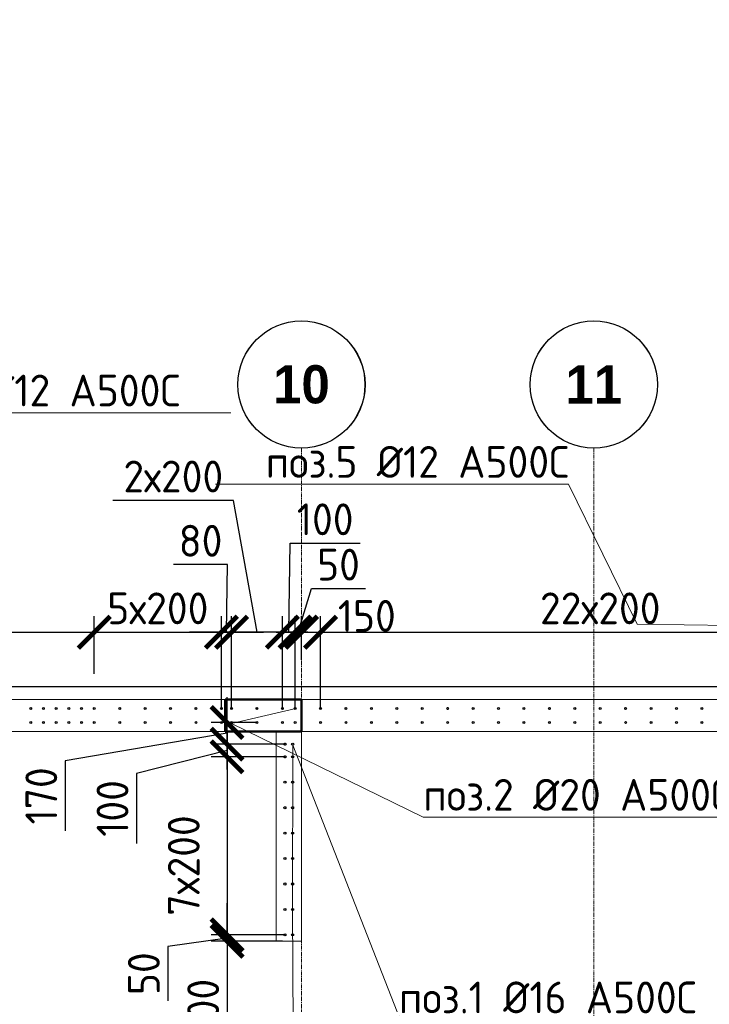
# Model space of a CAD drawing. Header units: millimetres. Extents: x 376598 to 1249954, y -318491 to -22134.
# Tile 423 of 444: x 1225278 to 1230703, y -215233 to -207491. Entities that reach past the tile are written whole.
import ezdxf
from ezdxf import colors
from ezdxf.entities.mleader import LeaderData, LeaderLine
from ezdxf.math import Vec2, Vec3

# ---------------------------------------------------------------- set-up
doc = ezdxf.new("R2010")
doc.units = ezdxf.units.MM
for name, pattern in [('01 Штриховая _4 мм_', [6, 3.5, -2.5]), ('______5', [1100, 800, -100, 100, -100]), ('HIDDEN2', [4.7625, 3.175, -1.5875]), ('осевая', [50.8, 31.75, -6.35, 6.35, -6.35])]:
    doc.linetypes.add(name, pattern=pattern)
for name, color, linetype, lineweight in [('0 Фундамент', 5, 'Continuous', 30), ('1 Стены', 3, 'Continuous', 30), ('Оси', 40, '______5', 18), ('подоснова', 151, 'Continuous', 5), ('РАЗМЕРЫ', 1, 'Continuous', 9), ('СТЕНЫ', 3, 'Continuous', 30), ('Узлы', 7, 'Continuous', 0)]:
    doc.layers.add(name, color=color, linetype=linetype, lineweight=lineweight)
doc.styles.add('Century Gothic', font='GOTHIC.TTF')
doc.styles.add('GOST-2.304_Type-B', font='GOST_Common.ttf')
doc.dimstyles.new('СПДС', dxfattribs={"dimscale": 100, "dimtxt": 2.5, "dimasz": 2.5, "dimexe": 1.25, "dimexo": 0, "dimtad": 1, "dimdec": 0, "dimtxsty": 'GOST-2.304_Type-B', "dimblk": 'ARCHTICK', "dimcen": 2.5, "dimdle": 2, "dimadec": 0, "dimazin": 2, "dimtfac": 0.75, "dimtdec": 0, "dimtmove": 1, "dimatfit": 3, "dimfxl": 1, "dimtolj": 1, "dimarcsym": 1})

# ---------------------------------------------------------------- blocks, each defined once
blk = doc.blocks.new('NSY101')
at = {"color": 0, "linetype": 'ByBlock', "lineweight": -2}
blk.add_circle((0, 0), 50, dxfattribs=at)
blk = doc.blocks.new('оси 2.2-2.3')
at = {"layer": 'Оси', "color": 16, "linetype": 'осевая', "lineweight": 0, "transparency": 33554687}
for p, q in [((505954.9, -104267.9), (505954.9, -134893.5)), ((508254.9, -104267.9), (508254.9, -134893.5)), ((468076.3, -106495.4), (524372.9, -106495.4))]:
    blk.add_line(p, q, dxfattribs=at)
at = {"layer": 'Оси', "color": 16, "linetype": 'Continuous', "lineweight": 25, "transparency": 33554687, "xscale": 9.999999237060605, "yscale": 9.999999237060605, "zscale": 9.999999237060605}
for p in [(505954.4, -103767.9), (508254.4, -103767.9)]:
    blk.add_blockref('NSY101', p, dxfattribs=at)
at = {"layer": 'Оси', "color": 16, "linetype": 'Continuous', "lineweight": 25, "transparency": 33554687, "char_height": 300, "width": 620, "attachment_point": 5, "style": 'Century Gothic'}
for s, insert in [('\\A1;{\\fCentury Gothic|i0|b1;\\H300.000000;\\W1.000000;\\C16;10}\\P', (505954.4, -103767.9)), ('\\A1;{\\fCentury Gothic|i0|b1;\\H300.000000;\\W1.000000;\\C16;11}\\P', (508254.4, -103767.9))]:
    blk.add_mtext(s, dxfattribs=dict(at, insert=insert))
blk = doc.blocks.new('стены тп')
at = {"layer": '1 Стены', "color": 252, "linetype": 'HIDDEN2', "lineweight": 0, "true_color": 0x939598}
for p, q in [((909390.6, -187275.6), (862265.6, -187275.6)), ((889590.4, -187525.6), (899190.4, -187525.6)), ((893890.7, -187525.6), (893890.7, -189175.6)), ((894090.5, -189175.6), (894090.5, -187525.6))]:
    blk.add_line(p, q, dxfattribs=at)
blk.add_lwpolyline([(893890.7, -189175.6), (894090.5, -189175.6)], dxfattribs=at)
blk = doc.blocks.new('_None')
blk = doc.blocks.new('_ArchTick')
at = {"color": 0, "linetype": 'ByBlock', "const_width": 0.15}
blk.add_lwpolyline([(-0.5, -0.5), (0.5, 0.5)], dxfattribs=at)
blk = doc.blocks.new('*D3470')
at = {"layer": 'DEFPOINTS', "color": 0, "lineweight": 0, "transparency": 16777216}
for p in [(1227644.9, -212307), (1227495.1, -212524.3), (1227644.9, -212906.8, -720)]:
    blk.add_point(p, dxfattribs=at)
at = {"layer": 'РАЗМЕРЫ', "color": 0, "lineweight": -2, "transparency": 16777216}
for p, q in [((1227495.1, -212524.3), (1227495.1, -212182)), ((1227644.9, -212906.8), (1227644.9, -212182)), ((1227295.1, -212307), (1227844.9, -212307))]:
    blk.add_line(p, q, dxfattribs=at)
at = {"layer": 'РАЗМЕРЫ', "color": 0, "lineweight": -2, "transparency": 16777216, "xscale": 250, "yscale": 250, "zscale": 250, "rotation": 180}
blk.add_blockref('_ArchTick', (1227495.1, -212307), dxfattribs=at)
at = {"layer": 'РАЗМЕРЫ', "color": 0, "lineweight": -2, "transparency": 16777216, "xscale": 250, "yscale": 250, "zscale": 250}
blk.add_blockref('_ArchTick', (1227644.9, -212307), dxfattribs=at)
at = {"layer": 'РАЗМЕРЫ', "color": 0, "lineweight": 0, "transparency": 16777216, "insert": (1228008.6, -212179.1), "char_height": 250, "attachment_point": 5, "style": 'GOST-2.304_Type-B'}
blk.add_mtext('\\A1;150', dxfattribs=at)
blk = doc.blocks.new('*D3471')
at = {"layer": 'DEFPOINTS', "color": 0, "lineweight": 0, "transparency": 16777216}
for p in [(1232044.9, -212307), (1227644.9, -212906.8, -720), (1232044.9, -212906.8, -720)]:
    blk.add_point(p, dxfattribs=at)
at = {"layer": 'РАЗМЕРЫ', "color": 0, "lineweight": -2, "transparency": 16777216}
for p, q in [((1227644.9, -212906.8), (1227644.9, -212182)), ((1232044.9, -212906.8), (1232044.9, -212182)), ((1227444.9, -212307), (1232244.9, -212307))]:
    blk.add_line(p, q, dxfattribs=at)
at = {"layer": 'РАЗМЕРЫ', "color": 0, "lineweight": -2, "transparency": 16777216, "xscale": 250, "yscale": 250, "zscale": 250, "rotation": 180}
blk.add_blockref('_ArchTick', (1227644.9, -212307), dxfattribs=at)
at = {"layer": 'РАЗМЕРЫ', "color": 0, "lineweight": -2, "transparency": 16777216, "xscale": 250, "yscale": 250, "zscale": 250}
blk.add_blockref('_ArchTick', (1232044.9, -212307), dxfattribs=at)
at = {"layer": 'РАЗМЕРЫ', "color": 0, "lineweight": 0, "transparency": 16777216, "insert": (1229844.9, -212119.5), "char_height": 250, "attachment_point": 5, "style": 'GOST-2.304_Type-B'}
blk.add_mtext('\\A1;22х200', dxfattribs=at)
blk = doc.blocks.new('*D3132')
at = {"layer": 'DEFPOINTS', "color": 0, "lineweight": 0, "transparency": 16777216}
for p in [(1227365.3, -213287.2, -360), (1226909, -214687.2), (1227319.8, -214687.2)]:
    blk.add_point(p, dxfattribs=at)
at = {"layer": 'РАЗМЕРЫ', "color": 0, "lineweight": -2, "transparency": 16777216}
for p, q in [((1226909, -213087.2), (1226909, -214887.2)), ((1227365.3, -213287.2), (1226784, -213287.2)), ((1227319.8, -214687.2), (1226784, -214687.2))]:
    blk.add_line(p, q, dxfattribs=at)
at = {"layer": 'РАЗМЕРЫ', "color": 0, "lineweight": -2, "transparency": 16777216, "xscale": 250, "yscale": 250, "zscale": 250}
for p, rotation in [((1226909, -213287.2), 90), ((1226909, -214687.2), 270)]:
    blk.add_blockref('_ArchTick', p, dxfattribs=dict(at, rotation=rotation))
at = {"layer": 'РАЗМЕРЫ', "color": 0, "lineweight": 0, "transparency": 16777216, "insert": (1226568.7, -214141.5), "char_height": 250, "attachment_point": 5, "rotation": 90, "style": 'GOST-2.304_Type-B'}
blk.add_mtext('\\A1;7х200', dxfattribs=at)
blk = doc.blocks.new('*D3462')
at = {"layer": 'DEFPOINTS', "color": 0, "lineweight": 0, "transparency": 16777216}
for p in [(1226909, -214687.2), (1227364.8, -214687.2, -360), (1227346.1, -214737.2)]:
    blk.add_point(p, dxfattribs=at)
at = {"layer": 'РАЗМЕРЫ', "color": 0, "lineweight": -2, "transparency": 16777216}
for p, q in [((1226909, -214687.2), (1226909, -214437.2)), ((1227364.8, -214687.2), (1226784, -214687.2)), ((1226909, -214737.2), (1226909, -214687.2)), ((1226909, -214737.2), (1226909, -214687.2)), ((1226909, -214712.2), (1226442.5, -214779.9)), ((1227346.1, -214737.2), (1226784, -214737.2)), ((1226909, -214737.2), (1226909, -214987.2)), ((1226442.5, -214779.9), (1226442.5, -215204.9))]:
    blk.add_line(p, q, dxfattribs=at)
at = {"layer": 'РАЗМЕРЫ', "color": 0, "lineweight": -2, "transparency": 16777216, "xscale": 250, "yscale": 250, "zscale": 250}
for p, rotation in [((1226909, -214687.2), 270), ((1226909, -214737.2), 90)]:
    blk.add_blockref('_ArchTick', p, dxfattribs=dict(at, rotation=rotation))
at = {"layer": 'РАЗМЕРЫ', "color": 0, "lineweight": 0, "transparency": 16777216, "insert": (1226255, -214992.4), "char_height": 250, "attachment_point": 5, "rotation": 90, "style": 'GOST-2.304_Type-B'}
blk.add_mtext('\\A1;50', dxfattribs=at)
blk = doc.blocks.new('*D3139')
at = {"layer": 'DEFPOINTS', "color": 0, "lineweight": 0, "transparency": 16777216}
for p in [(1227346.1, -214737.2), (1226909, -215937.2), (1227295.1, -215937.2)]:
    blk.add_point(p, dxfattribs=at)
at = {"layer": 'РАЗМЕРЫ', "color": 0, "lineweight": -2, "transparency": 16777216}
for p, q in [((1226909, -214537.2), (1226909, -216137.2)), ((1227346.1, -214737.2), (1226784, -214737.2)), ((1227295.1, -215937.2), (1226784, -215937.2))]:
    blk.add_line(p, q, dxfattribs=at)
at = {"layer": 'РАЗМЕРЫ', "color": 0, "lineweight": -2, "transparency": 16777216, "xscale": 250, "yscale": 250, "zscale": 250}
for p, rotation in [((1226909, -214737.2), 90), ((1226909, -215937.2), 270)]:
    blk.add_blockref('_ArchTick', p, dxfattribs=dict(at, rotation=rotation))
at = {"layer": 'РАЗМЕРЫ', "color": 0, "lineweight": 0, "transparency": 16777216, "insert": (1226721.5, -215337.2), "char_height": 250, "attachment_point": 5, "rotation": 90, "style": 'GOST-2.304_Type-B'}
blk.add_mtext('\\A1;1200', dxfattribs=at)
blk = doc.blocks.new('*D3178')
at = {"layer": 'DEFPOINTS', "color": 0, "lineweight": 0, "transparency": 16777216}
for p in [(1225864.6, -212307), (1225864.6, -212633.4), (1223064.9, -212906.8, -720)]:
    blk.add_point(p, dxfattribs=at)
at = {"layer": 'РАЗМЕРЫ', "color": 0, "lineweight": -2, "transparency": 16777216}
for p, q in [((1223064.9, -212906.8), (1223064.9, -212182)), ((1225864.6, -212633.4), (1225864.6, -212182)), ((1222864.9, -212307), (1226064.6, -212307))]:
    blk.add_line(p, q, dxfattribs=at)
at = {"layer": 'РАЗМЕРЫ', "color": 0, "lineweight": -2, "transparency": 16777216, "xscale": 250, "yscale": 250, "zscale": 250, "rotation": 180}
blk.add_blockref('_ArchTick', (1223064.9, -212307), dxfattribs=at)
at = {"layer": 'РАЗМЕРЫ', "color": 0, "lineweight": -2, "transparency": 16777216, "xscale": 250, "yscale": 250, "zscale": 250}
blk.add_blockref('_ArchTick', (1225864.6, -212307), dxfattribs=at)
at = {"layer": 'РАЗМЕРЫ', "color": 0, "lineweight": 0, "transparency": 16777216, "insert": (1224464.8, -212119.5), "char_height": 250, "attachment_point": 5, "style": 'GOST-2.304_Type-B'}
blk.add_mtext('\\A1;28х100', dxfattribs=at)
blk = doc.blocks.new('*D3179')
at = {"layer": 'DEFPOINTS', "color": 0, "lineweight": 0, "transparency": 16777216}
for p in [(1226864.9, -212307), (1225864.6, -212633.4), (1226864.9, -212906.8, -720)]:
    blk.add_point(p, dxfattribs=at)
at = {"layer": 'РАЗМЕРЫ', "color": 0, "lineweight": -2, "transparency": 16777216}
for p, q in [((1225864.6, -212633.4), (1225864.6, -212182)), ((1226864.9, -212906.8), (1226864.9, -212182)), ((1225664.6, -212307), (1227064.9, -212307))]:
    blk.add_line(p, q, dxfattribs=at)
at = {"layer": 'РАЗМЕРЫ', "color": 0, "lineweight": -2, "transparency": 16777216, "xscale": 250, "yscale": 250, "zscale": 250, "rotation": 180}
blk.add_blockref('_ArchTick', (1225864.6, -212307), dxfattribs=at)
at = {"layer": 'РАЗМЕРЫ', "color": 0, "lineweight": -2, "transparency": 16777216, "xscale": 250, "yscale": 250, "zscale": 250}
blk.add_blockref('_ArchTick', (1226864.9, -212307), dxfattribs=at)
at = {"layer": 'РАЗМЕРЫ', "color": 0, "lineweight": 0, "transparency": 16777216, "insert": (1226364.8, -212119.5), "char_height": 250, "attachment_point": 5, "style": 'GOST-2.304_Type-B'}
blk.add_mtext('\\A1;5х200', dxfattribs=at)
blk = doc.blocks.new('*D3502')
at = {"layer": 'DEFPOINTS', "color": 0, "lineweight": 0, "transparency": 16777216}
for p in [(1227445, -212307), (1227495.1, -212524.3), (1227445, -212907.1)]:
    blk.add_point(p, dxfattribs=at)
at = {"layer": 'РАЗМЕРЫ', "color": 0, "lineweight": -2, "transparency": 16777216}
for p, q in [((1227470, -212307), (1227573.2, -211963.3)), ((1227573.2, -211963.3), (1227998.2, -211963.3)), ((1227445, -212907.1), (1227445, -212182)), ((1227495.1, -212524.3), (1227495.1, -212182)), ((1227445, -212307), (1227195, -212307)), ((1227495.1, -212307), (1227445, -212307)), ((1227495.1, -212307), (1227445, -212307)), ((1227495.1, -212307), (1227745.1, -212307))]:
    blk.add_line(p, q, dxfattribs=at)
at = {"layer": 'РАЗМЕРЫ', "color": 0, "lineweight": -2, "transparency": 16777216, "xscale": 250, "yscale": 250, "zscale": 250}
blk.add_blockref('_ArchTick', (1227445, -212307), dxfattribs=at)
at = {"layer": 'РАЗМЕРЫ', "color": 0, "lineweight": -2, "transparency": 16777216, "xscale": 250, "yscale": 250, "zscale": 250, "rotation": 180}
blk.add_blockref('_ArchTick', (1227495.1, -212307), dxfattribs=at)
at = {"layer": 'РАЗМЕРЫ', "color": 0, "lineweight": 0, "transparency": 16777216, "insert": (1227785.7, -211775.8), "char_height": 250, "attachment_point": 5, "style": 'GOST-2.304_Type-B'}
blk.add_mtext('\\A1;50', dxfattribs=at)
blk = doc.blocks.new('*D3503')
at = {"layer": 'DEFPOINTS', "color": 0, "lineweight": 0, "transparency": 16777216}
for p in [(1227344.7, -212307), (1227344.7, -212906.8), (1227445, -212907.1)]:
    blk.add_point(p, dxfattribs=at)
at = {"layer": 'РАЗМЕРЫ', "color": 0, "lineweight": -2, "transparency": 16777216}
for p, q in [((1227394.9, -212307), (1227406.3, -211607)), ((1227406.3, -211607), (1227956.3, -211607)), ((1227344.7, -212906.8), (1227344.7, -212182)), ((1227445, -212907.1), (1227445, -212182)), ((1227344.7, -212307), (1227094.7, -212307)), ((1227445, -212307), (1227344.7, -212307)), ((1227445, -212307), (1227344.7, -212307)), ((1227445, -212307), (1227695, -212307))]:
    blk.add_line(p, q, dxfattribs=at)
at = {"layer": 'РАЗМЕРЫ', "color": 0, "lineweight": -2, "transparency": 16777216, "xscale": 250, "yscale": 250, "zscale": 250}
blk.add_blockref('_ArchTick', (1227344.7, -212307), dxfattribs=at)
at = {"layer": 'РАЗМЕРЫ', "color": 0, "lineweight": -2, "transparency": 16777216, "xscale": 250, "yscale": 250, "zscale": 250, "rotation": 180}
blk.add_blockref('_ArchTick', (1227445, -212307), dxfattribs=at)
at = {"layer": 'РАЗМЕРЫ', "color": 0, "lineweight": 0, "transparency": 16777216, "insert": (1227681.3, -211419.5), "char_height": 250, "attachment_point": 5, "style": 'GOST-2.304_Type-B'}
blk.add_mtext('\\A1;100', dxfattribs=at)
blk = doc.blocks.new('*D3504')
at = {"layer": 'DEFPOINTS', "color": 0, "lineweight": 0, "transparency": 16777216}
for p in [(1226945.2, -212307), (1226945.2, -212906.8), (1227344.7, -212906.8)]:
    blk.add_point(p, dxfattribs=at)
at = {"layer": 'РАЗМЕРЫ', "color": 0, "lineweight": -2, "transparency": 16777216}
for p, q in [((1226961.2, -211270.2), (1226011.2, -211270.2)), ((1227145, -212307), (1226961.2, -211270.2)), ((1226945.2, -212906.8), (1226945.2, -212182)), ((1227344.7, -212906.8), (1227344.7, -212182)), ((1227544.7, -212307), (1226745.2, -212307))]:
    blk.add_line(p, q, dxfattribs=at)
at = {"layer": 'РАЗМЕРЫ', "color": 0, "lineweight": -2, "transparency": 16777216, "xscale": 250, "yscale": 250, "zscale": 250, "rotation": 180}
blk.add_blockref('_ArchTick', (1226945.2, -212307), dxfattribs=at)
at = {"layer": 'РАЗМЕРЫ', "color": 0, "lineweight": -2, "transparency": 16777216, "xscale": 250, "yscale": 250, "zscale": 250}
blk.add_blockref('_ArchTick', (1227344.7, -212307), dxfattribs=at)
at = {"layer": 'РАЗМЕРЫ', "color": 0, "lineweight": 0, "transparency": 16777216, "insert": (1226486.2, -211082.7), "char_height": 250, "attachment_point": 5, "style": 'GOST-2.304_Type-B'}
blk.add_mtext('\\A1;2х200', dxfattribs=at)
blk = doc.blocks.new('*D3505')
at = {"layer": 'DEFPOINTS', "color": 0, "lineweight": 0, "transparency": 16777216}
for p in [(1226864.9, -212307), (1226864.9, -212661.1), (1226945.2, -212906.8)]:
    blk.add_point(p, dxfattribs=at)
at = {"layer": 'РАЗМЕРЫ', "color": 0, "lineweight": -2, "transparency": 16777216}
for p, q in [((1226913.5, -211775.8), (1226488.5, -211775.8)), ((1226905.1, -212307), (1226913.5, -211775.8)), ((1226864.9, -212661.1), (1226864.9, -212182)), ((1226945.2, -212906.8), (1226945.2, -212182)), ((1226864.9, -212307), (1226614.9, -212307)), ((1226945.2, -212307), (1226864.9, -212307)), ((1226945.2, -212307), (1226864.9, -212307)), ((1226945.2, -212307), (1227195.2, -212307))]:
    blk.add_line(p, q, dxfattribs=at)
at = {"layer": 'РАЗМЕРЫ', "color": 0, "lineweight": -2, "transparency": 16777216, "xscale": 250, "yscale": 250, "zscale": 250}
blk.add_blockref('_ArchTick', (1226864.9, -212307), dxfattribs=at)
at = {"layer": 'РАЗМЕРЫ', "color": 0, "lineweight": -2, "transparency": 16777216, "xscale": 250, "yscale": 250, "zscale": 250, "rotation": 180}
blk.add_blockref('_ArchTick', (1226945.2, -212307), dxfattribs=at)
at = {"layer": 'РАЗМЕРЫ', "color": 0, "lineweight": 0, "transparency": 16777216, "insert": (1226701, -211588.3), "char_height": 250, "attachment_point": 5, "style": 'GOST-2.304_Type-B'}
blk.add_mtext('\\A1;80', dxfattribs=at)
blk = doc.blocks.new('*D3506')
at = {"layer": 'DEFPOINTS', "color": 0, "lineweight": 0, "transparency": 16777216}
for p in [(1226909, -213187.2), (1227365.3, -213187.2, -360), (1227365.3, -213287.2, -360)]:
    blk.add_point(p, dxfattribs=at)
at = {"layer": 'РАЗМЕРЫ', "color": 0, "lineweight": -2, "transparency": 16777216}
for p, q in [((1226909, -213187.2), (1226909, -212937.2)), ((1227365.3, -213187.2), (1226784, -213187.2)), ((1226909, -213287.2), (1226909, -213187.2)), ((1226909, -213287.2), (1226909, -213187.2)), ((1226909, -213237.2), (1226195.8, -213417.9)), ((1227365.3, -213287.2), (1226784, -213287.2)), ((1226909, -213287.2), (1226909, -213537.2)), ((1226195.8, -213417.9), (1226195.8, -213967.9))]:
    blk.add_line(p, q, dxfattribs=at)
at = {"layer": 'РАЗМЕРЫ', "color": 0, "lineweight": -2, "transparency": 16777216, "xscale": 250, "yscale": 250, "zscale": 250}
for p, rotation in [((1226909, -213187.2), 270), ((1226909, -213287.2), 90)]:
    blk.add_blockref('_ArchTick', p, dxfattribs=dict(at, rotation=rotation))
at = {"layer": 'РАЗМЕРЫ', "color": 0, "lineweight": 0, "transparency": 16777216, "insert": (1226008.3, -213692.9), "char_height": 250, "attachment_point": 5, "rotation": 90, "style": 'GOST-2.304_Type-B'}
blk.add_mtext('\\A1;100', dxfattribs=at)
blk = doc.blocks.new('*D3507')
at = {"layer": 'DEFPOINTS', "color": 0, "lineweight": 0, "transparency": 16777216}
for p in [(1226909, -213016.9), (1227144.5, -213016.9), (1227365.3, -213187.2, -360)]:
    blk.add_point(p, dxfattribs=at)
at = {"layer": 'РАЗМЕРЫ', "color": 0, "lineweight": -2, "transparency": 16777216}
for p, q in [((1226909, -213387.2), (1226909, -212816.9)), ((1227144.5, -213016.9), (1226784, -213016.9)), ((1226909, -213102), (1225635.8, -213319.1)), ((1227365.3, -213187.2), (1226784, -213187.2)), ((1225635.8, -213319.1), (1225635.8, -213869.1))]:
    blk.add_line(p, q, dxfattribs=at)
at = {"layer": 'РАЗМЕРЫ', "color": 0, "lineweight": -2, "transparency": 16777216, "xscale": 250, "yscale": 250, "zscale": 250}
for p, rotation in [((1226909, -213016.9), 90), ((1226909, -213187.2), 270)]:
    blk.add_blockref('_ArchTick', p, dxfattribs=dict(at, rotation=rotation))
at = {"layer": 'РАЗМЕРЫ', "color": 0, "lineweight": 0, "transparency": 16777216, "insert": (1225448.3, -213594.1), "char_height": 250, "attachment_point": 5, "rotation": 90, "style": 'GOST-2.304_Type-B'}
blk.add_mtext('\\A1;170', dxfattribs=at)
blk = doc.blocks.new('стены  тп')
at = {"layer": 'СТЕНЫ', "color": 251, "linetype": '01 Штриховая _4 мм_', "lineweight": 0, "true_color": 0x636466}
for p, q in [((589762.3, -316375.7, 3100), (542387.3, -316375.7, 3100)), ((569712.1, -316625.7, 3100), (579312.1, -316625.7, 3100)), ((574012.4, -316625.7, 3100), (574012.4, -318275.7, 3100)), ((574212.3, -318275.7, 3100), (574212.3, -316625.7, 3100))]:
    blk.add_line(p, q, dxfattribs=at)
at = {"layer": 'СТЕНЫ', "color": 251, "linetype": '01 Штриховая _4 мм_', "lineweight": 0, "true_color": 0x636466, "elevation": 3100}
blk.add_lwpolyline([(574012.4, -318275.7), (574212.3, -318275.7)], dxfattribs=at)

msp = doc.modelspace()

# ---------------------------------------------------------------- linework, layer by layer
at = {"color": 1, "lineweight": 50}
msp.add_lwpolyline([(1226894.8, -212837.2), (1227494.8, -212837.2), (1227494.8, -213087.2), (1226894.8, -213087.2)], close=True, dxfattribs=at)
at = {"layer": '0 Фундамент'}
msp.add_lwpolyline([(1195694.8, -212737.2), (1195694.8, -236917.2), (1203044.8, -236917.2), (1203044.8, -236917.2), (1215544.8, -236917.2), (1215544.8, -236917.2), (1217894.8, -236917.2), (1217894.8, -236917.2), (1243344.8, -236917.2), (1243344.8, -232837.2), (1244824.8, -232837.2), (1244824.8, -224237.2), (1243344.8, -224237.2), (1243344.8, -212737.2), (1195694.8, -212737.2)], dxfattribs=at)
at = {"layer": 'РАЗМЕРЫ', "color": 8, "linetype": 'Continuous', "lineweight": 30}
for centre in [(1225364.6, -212907.1, -720), (1225364.9, -212906.8, -720), (1225464.6, -212907.1, -720), (1225464.9, -212906.8, -720), (1225564.6, -212907.1, -720), (1225564.9, -212906.8, -720), (1225664.6, -212907.1, -720), (1225664.9, -212906.8, -720), (1225764.6, -212907.1, -720), (1225764.9, -212906.8, -720), (1225864.6, -212907.1, -720), (1225864.9, -212906.8, -720), (1226064.6, -212907.1, -720), (1226064.9, -212906.8, -720), (1226264.6, -212907.1, -720), (1226264.9, -212906.8, -720), (1226464.6, -212907.1, -720), (1226464.9, -212906.8, -720), (1226664.6, -212907.1, -720), (1226664.9, -212906.8, -720), (1226864.6, -212907.1, -720), (1226864.9, -212906.8, -720), (1227644.6, -212907.1, -720), (1227644.9, -212906.8, -720), (1227844.6, -212907.1, -720), (1227844.9, -212906.8, -720), (1228044.6, -212907.1, -720), (1228044.9, -212906.8, -720), (1228244.6, -212907.1, -720), (1228244.9, -212906.8, -720), (1228444.6, -212907.1, -720), (1228444.9, -212906.8, -720), (1228644.6, -212907.1, -720), (1228644.9, -212906.8, -720), (1228844.6, -212907.1, -720), (1228844.9, -212906.8, -720), (1229044.6, -212907.1, -720), (1229044.9, -212906.8, -720), (1229244.6, -212907.1, -720), (1229244.9, -212906.8, -720), (1229444.6, -212907.1, -720), (1229444.9, -212906.8, -720), (1229644.6, -212907.1, -720), (1229644.9, -212906.8, -720), (1229844.6, -212907.1, -720), (1229844.9, -212906.8, -720), (1230044.6, -212907.1, -720), (1230044.9, -212906.8, -720), (1230244.6, -212907.1, -720), (1230244.9, -212906.8, -720), (1230444.6, -212907.1, -720), (1230444.9, -212906.8, -720), (1230644.6, -212907.1, -720), (1230644.9, -212906.8, -720), (1225364.9, -213017.2, -720), (1225464.9, -213017.2, -720), (1225564.9, -213017.2, -720), (1225664.9, -213017.2, -720), (1225764.9, -213017.2, -720), (1225864.9, -213017.2, -720), (1226064.9, -213017.2, -720), (1226264.9, -213017.2, -720), (1226464.9, -213017.2, -720), (1226664.9, -213017.2, -720), (1226864.9, -213017.2, -720), (1227644.9, -213017.2, -720), (1227844.9, -213017.2, -720), (1228044.9, -213017.2, -720), (1228244.9, -213017.2, -720), (1228444.9, -213017.2, -720), (1228644.9, -213017.2, -720), (1228844.9, -213017.2, -720), (1229044.9, -213017.2, -720), (1229244.9, -213017.2, -720), (1229444.9, -213017.2, -720), (1229644.9, -213017.2, -720), (1229844.9, -213017.2, -720), (1230044.9, -213017.2, -720), (1230244.9, -213017.2, -720), (1230444.9, -213017.2, -720), (1230644.9, -213017.2, -720)]:
    msp.add_circle(centre, 7, dxfattribs=at)
at = {"layer": 'РАЗМЕРЫ', "color": 6, "linetype": 'Continuous', "lineweight": 30}
for centre in [(1226945, -212907.1), (1226945.2, -212906.8), (1227144.5, -212906.6), (1227144.7, -212906.8), (1227344.5, -212906.6), (1227344.7, -212906.8), (1227444.7, -212906.8), (1227445, -212907.1), (1226945.2, -213017.2), (1227144.5, -213016.9), (1227344.5, -213016.9), (1227444.7, -213017.2)]:
    msp.add_circle(centre, 7, dxfattribs=at)
at = {"layer": 'РАЗМЕРЫ', "color": 4, "linetype": 'Continuous', "lineweight": 30}
for centre in [(1227365.1, -213187.2, -360), (1227365.3, -213187.2, -360), (1227425.5, -213187.2, -360), (1227425.7, -213187.2, -360), (1227365.1, -213287.2, -360), (1227365.3, -213287.2, -360), (1227425.5, -213287.2, -360), (1227425.7, -213287.2, -360), (1227365, -213487.2, -360), (1227365.1, -213487.2, -360), (1227425.3, -213487.2, -360), (1227425.5, -213487.2, -360), (1227364.8, -213687.2, -360), (1227365, -213687.2, -360), (1227425.1, -213687.2, -360), (1227425.3, -213687.2, -360), (1227364.8, -213887.2, -360), (1227425.1, -213887.2, -360), (1227364.8, -214087.2, -360), (1227425.1, -214087.2, -360), (1227364.8, -214287.2, -360), (1227425.1, -214287.2, -360), (1227364.8, -214487.2, -360), (1227425.1, -214487.2, -360), (1227364.8, -214687.2, -360), (1227425.1, -214687.2, -360)]:
    msp.add_circle(centre, 8, dxfattribs=at)

# ---------------------------------------------------------------- block references
at = {"layer": 'Оси', "color": 16, "linetype": 'Continuous', "lineweight": 25, "transparency": 33554687, "xscale": 9.999999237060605, "yscale": 9.999999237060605, "zscale": 9.999999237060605}
for p in [(1227494.4, -210359.8), (1229794.4, -210359.8)]:
    msp.add_blockref('NSY101', p, dxfattribs=at)
at = {"layer": 'РАЗМЕРЫ', "color": 1}
for name, p in [('оси 2.2-2.3', (721540.1, -106591.8)), ('стены тп', (333404.4, -25561.5))]:
    msp.add_blockref(name, p, dxfattribs=at)
at = {"layer": 'РАЗМЕРЫ'}
msp.add_blockref('стены  тп', (653282.7, 103538.6, -3100), dxfattribs=at)

# ---------------------------------------------------------------- texts
at = {"layer": 'Оси', "color": 16, "linetype": 'Continuous', "lineweight": 25, "transparency": 33554687, "char_height": 300, "width": 620, "attachment_point": 5, "style": 'Century Gothic'}
for s, insert in [('\\A1;{\\fCentury Gothic|i0|b1;\\H300.000000;\\W1.000000;\\C16;10}\\P', (1227494.4, -210359.8)), ('\\A1;{\\fCentury Gothic|i0|b1;\\H300.000000;\\W1.000000;\\C16;11}\\P', (1229794.4, -210359.8))]:
    msp.add_mtext(s, dxfattribs=dict(at, insert=insert))
at = {"layer": 'Узлы', "color": 80, "linetype": 'Continuous', "lineweight": 0, "style": 'GOST-2.304_Type-B'}
msp.add_text('Фундаментная плита ФП1 (выпуска)', height=500, dxfattribs=at).set_placement((1214235.2, -208048.6))

# ---------------------------------------------------------------- dimensions: what is measured, and where the dimension line sits
at = {"layer": 'РАЗМЕРЫ', "color": 1, "lineweight": 0}
dim = msp.add_linear_dim(base=(1226945.2, -212307), p1=(1227344.7, -212906.8), p2=(1226945.2, -212906.8), text='2х200', dimstyle='СПДС', dxfattribs=at)
dim.commit()
dim.dimension.update_dxf_attribs({"geometry": '*D3504', "text_midpoint": (1226898.7, -211270.2), "dimtype": 160})
for base, p1, p2, picture, middle in [((1227344.7, -212307), (1227445, -212907.1), (1227344.7, -212906.8), '*D3503', (1227468.8, -211607)), ((1226864.9, -212307), (1226945.2, -212906.8), (1226864.9, -212661.1), '*D3505', (1226851, -211775.8)), ((1227644.9, -212307), (1227495.1, -212524.3), (1227644.9, -212906.8, -720), '*D3470', (1228008.6, -212366.6))]:
    dim = msp.add_linear_dim(base=base, p1=p1, p2=p2, dimstyle='СПДС', dxfattribs=at)
    dim.commit()
    dim.dimension.update_dxf_attribs({"geometry": picture, "text_midpoint": middle, "dimtype": 160})
dim = msp.add_linear_dim(base=(1227445, -212307), p1=(1227495.1, -212524.3), p2=(1227445, -212907.1), dimstyle='СПДС', dxfattribs=at)
dim.commit()
dim.dimension.update_dxf_attribs({"geometry": '*D3502', "text_midpoint": (1227635.7, -211775.8)})
for base, p1, p2, text, picture, middle in [((1225864.6, -212307), (1223064.9, -212906.8, -720), (1225864.6, -212633.4), '28х100', '*D3178', (1224464.8, -212119.5)), ((1226864.9, -212307), (1225864.6, -212633.4), (1226864.9, -212906.8, -720), '5х200', '*D3179', (1226364.8, -212119.5)), ((1232044.9, -212307), (1227644.9, -212906.8, -720), (1232044.9, -212906.8, -720), '22х200', '*D3471', (1229844.9, -212119.5))]:
    dim = msp.add_linear_dim(base=base, p1=p1, p2=p2, text=text, dimstyle='СПДС', dxfattribs=at)
    dim.commit()
    dim.dimension.update_dxf_attribs({"geometry": picture, "text_midpoint": middle})
for base, p1, p2, picture, middle in [((1226909, -213016.9), (1227365.3, -213187.2, -360), (1227144.5, -213016.9), '*D3507', (1225635.8, -213381.6)), ((1226909, -213187.2), (1227365.3, -213287.2, -360), (1227365.3, -213187.2, -360), '*D3506', (1226195.8, -213480.4)), ((1226909, -214687.2), (1227346.1, -214737.2), (1227364.8, -214687.2, -360), '*D3462', (1226442.5, -214842.4))]:
    dim = msp.add_linear_dim(base=base, p1=p1, p2=p2, angle=90, dimstyle='СПДС', dxfattribs=at)
    dim.commit()
    dim.dimension.update_dxf_attribs({"geometry": picture, "text_midpoint": middle, "dimtype": 160})
at = {"layer": 'РАЗМЕРЫ', "lineweight": 0}
dim = msp.add_linear_dim(base=(1226909, -214687.2), p1=(1227365.3, -213287.2, -360), p2=(1227319.8, -214687.2), angle=90, text='7х200', dimstyle='СПДС', dxfattribs=at)
dim.commit()
dim.dimension.update_dxf_attribs({"geometry": '*D3132', "text_midpoint": (1226756.2, -214141.5), "dimtype": 160})
at = {"layer": 'РАЗМЕРЫ', "color": 1, "lineweight": 0}
dim = msp.add_linear_dim(base=(1226909, -215937.2), p1=(1227346.1, -214737.2), p2=(1227295.1, -215937.2), angle=90, dimstyle='СПДС', dxfattribs=at)
dim.commit()
dim.dimension.update_dxf_attribs({"geometry": '*D3139', "text_midpoint": (1226721.5, -215337.2)})

# ---------------------------------------------------------------- leaders
at = {"layer": 'подоснова', "color": 4, "ltscale": 0.3}
ml = msp.add_multileader_mtext('Standard', dxfattribs=at)
ml.set_content('{\\C2;поз.5 %%C12 А500С }', color=4, style='GOST-2.304_Type-B')
ml.set_leader_properties(color=256, linetype='ByLayer', lineweight=15)
ml.set_arrow_properties(name='NONE')
ml.build(insert=Vec2(0, 0))
ml.multileader.update_dxf_attribs({"text_left_attachment_type": 6, "text_right_attachment_type": 6, "dogleg_length": 0.1, "arrow_head_size": 18})
ctx = ml.context
ctx.base_point, ctx.char_height, ctx.arrow_head_size, ctx.landing_gap_size, ctx.plane_origin = Vec3(1224163.1, -210581.6), 250, 18, 20, Vec3(1235298.7, -210219)
ctx.left_attachment, ctx.right_attachment, ctx.text_align_type = 6, 6, 1
notes = []
notes.append((ctx, [(1, (1, 1, 0), (1224163, -210581.6), (1, 0), 0.1, [(0, [(1223732.6, -212307)], 0, [])])]))
ctx.mtext.insert, ctx.mtext.width, ctx.mtext.alignment, ctx.mtext.flow_direction = Vec3(1225350, -210281.6), 4075.871, 2, 5
ml = msp.add_multileader_mtext('Standard', dxfattribs=at)
ml.set_content('{\\C2;поз.5 %%C12 А500С }', color=4, style='GOST-2.304_Type-B')
ml.set_leader_properties(color=256, linetype='ByLayer', lineweight=15)
ml.set_arrow_properties(name='NONE')
ml.build(insert=Vec2(0, 0))
ml.multileader.update_dxf_attribs({"text_left_attachment_type": 6, "text_right_attachment_type": 6, "dogleg_length": 0.1, "arrow_head_size": 18})
ctx = ml.context
ctx.base_point, ctx.char_height, ctx.arrow_head_size, ctx.landing_gap_size, ctx.plane_origin = Vec3(1227220.7, -211143), 250, 18, 20, Vec3(1237959, -209114.2)
ctx.left_attachment, ctx.right_attachment, ctx.text_align_type = 6, 6, 1
notes.append((ctx, [(0, (1, 1, 0), (1229594.5, -211143), (-1, 0), 0.1, [(0, [(1230164.9, -212307), (1234446, -212307), (1230134.3, -212244.5)], 0, [])])]))
ctx.mtext.insert, ctx.mtext.width, ctx.mtext.alignment, ctx.mtext.flow_direction = Vec3(1228407.6, -210843), 4075.871, 2, 5
ml = msp.add_multileader_mtext('Standard', dxfattribs=at)
ml.set_content('{\\C2;поз.2 %%C20 А500С }', color=4, style='GOST-2.304_Type-B')
ml.set_leader_properties(color=256, linetype='ByLayer', lineweight=15)
ml.set_arrow_properties(name='NONE')
ml.build(insert=Vec2(0, 0))
ml.multileader.update_dxf_attribs({"text_left_attachment_type": 6, "text_right_attachment_type": 6, "dogleg_length": 0.1, "arrow_head_size": 18})
ctx = ml.context
ctx.base_point, ctx.char_height, ctx.arrow_head_size, ctx.landing_gap_size, ctx.plane_origin = Vec3(1228452.4, -213761.1), 250, 18, 20, Vec3(1231825.8, -211020.6)
ctx.left_attachment, ctx.right_attachment, ctx.text_align_type = 6, 6, 1
notes.append((ctx, [(1, (1, 1, 0), (1228452.3, -213761.1), (1, 0), 0.1, [(1, [(1227449.1, -212906.8), (1226945.2, -213024.2)], 0, [])])]))
ctx.mtext.insert, ctx.mtext.width, ctx.mtext.alignment, ctx.mtext.flow_direction = Vec3(1229664.3, -213461.1), 4075.871, 2, 5
ml = msp.add_multileader_mtext('Standard', dxfattribs=at)
ml.set_content('{\\C2;поз.1 %%C16 А500С }', color=4, style='GOST-2.304_Type-B')
ml.set_leader_properties(color=256, linetype='ByLayer', lineweight=15)
ml.set_arrow_properties(name='NONE')
ml.build(insert=Vec2(0, 0))
ml.multileader.update_dxf_attribs({"text_left_attachment_type": 6, "text_right_attachment_type": 6, "dogleg_length": 0.1, "arrow_head_size": 18})
ctx = ml.context
ctx.base_point, ctx.char_height, ctx.arrow_head_size, ctx.landing_gap_size, ctx.plane_origin = Vec3(1228271.8, -215353.9, -360), 250, 18, 20, Vec3(1231814.1, -215168.2, -360)
ctx.left_attachment, ctx.right_attachment, ctx.text_align_type = 6, 6, 1
notes.append((ctx, [(1, (1, 1, 0), (1228271.7, -215353.9, -360), (1, 0), 0.1, [(2, [(1227437.4, -217054.5, -360), (1227425.1, -214495.2, -360), (1227425.5, -213195.2, -360)], 0, [])])]))
ctx.mtext.insert, ctx.mtext.width, ctx.mtext.alignment, ctx.mtext.flow_direction = Vec3(1229433.6, -215053.9, -360), 4075.871, 2, 5
for ctx, leaders in notes:
    for number, flags, end, landing, length, lines in leaders:
        leader = LeaderData()
        leader.index, (leader.has_last_leader_line, leader.has_dogleg_vector, leader.attachment_direction) = number, flags
        leader.last_leader_point, leader.dogleg_vector, leader.dogleg_length = Vec3(end), Vec3(landing), length
        for number, points, colour, breaks in lines:
            line = LeaderLine()
            line.index, line.vertices, line.color, line.breaks = number, Vec3.list(points), colors.encode_raw_color(colour), breaks
            leader.lines.append(line)
        ctx.leaders.append(leader)

doc.saveas('drawing.dxf')
